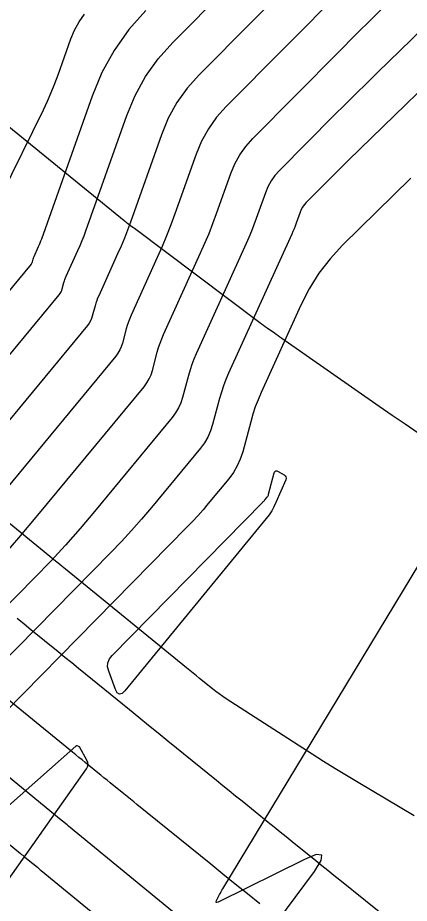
# Model space of a CAD drawing. Extents: x 1005228 to 1008882, y 1883389 to 1885754.
# Drawn here: x 1007808.8 to 1007831.6, y 1884745.4 to 1884797 of the extents above; entities that cross this region are included whole.
import ezdxf

# ---------------------------------------------------------------- set-up
doc = ezdxf.new("R2010")
doc.units = 0
for name, color, linetype in [('ATDIMS', 7, 'Continuous'), ('C-ANNO-NOTE', 7, 'Continuous'), ('S_BRIDGE', 7, 'Continuous'), ('TSOBSTACLE', 7, 'Continuous')]:
    doc.layers.add(name, color=color, linetype=linetype)

msp = doc.modelspace()

# ---------------------------------------------------------------- linework, layer by layer
at = {"layer": 'ATDIMS'}
msp.add_lwpolyline([(1007831.836, 1884750.533), (1007828.575, 1884752.465), (1007827.899, 1884752.87), (1007827.227, 1884753.281), (1007826.558, 1884753.698), (1007825.894, 1884754.122), (1007820.891, 1884757.342), (1007820.688, 1884757.477), (1007820.489, 1884757.617), (1007820.294, 1884757.762), (1007820.103, 1884757.913), (1007819.345, 1884758.526), (1007819.156, 1884758.679), (1007818.967, 1884758.833), (1007818.778, 1884758.986), (1007818.589, 1884759.14), (1007811.531, 1884764.878), (1007811.438, 1884764.953), (1007811.346, 1884765.028), (1007811.299, 1884765.066), (1007811.253, 1884765.104), (1007811.085, 1884765.241), (1007811.061, 1884765.26), (1007803.713, 1884771.26)], dxfattribs=at)
at = {"layer": 'C-ANNO-NOTE'}
for points in [[(1007848.265, 1884811.801), (1007829.709, 1884793.773), (1007829.075, 1884793.154), (1007828.442, 1884792.531), (1007827.813, 1884791.906), (1007827.187, 1884791.279), (1007823.99, 1884788.062), (1007823.731, 1884787.771), (1007823.508, 1884787.457), (1007823.322, 1884787.121), (1007823.172, 1884786.761), (1007822.645, 1884785.277), (1007822.51, 1884784.908), (1007822.367, 1884784.542), (1007822.215, 1884784.179), (1007822.057, 1884783.819), (1007819.143, 1884777.404), (1007819.012, 1884777.098), (1007818.893, 1884776.787), (1007818.788, 1884776.472), (1007818.695, 1884776.152), (1007818.351, 1884774.864), (1007818.25, 1884774.55), (1007818.116, 1884774.252), (1007817.951, 1884773.971), (1007817.754, 1884773.706), (1007813.229, 1884768.236), (1007812.393, 1884767.248), (1007811.537, 1884766.279), (1007810.66, 1884765.328), (1007809.762, 1884764.397), (1007799.496, 1884753.969)], [(1007797.017, 1884763.728), (1007811.177, 1884780.841), (1007811.234, 1884780.918), (1007811.282, 1884781), (1007811.32, 1884781.086), (1007811.35, 1884781.177), (1007811.45, 1884781.551), (1007811.477, 1884781.644), (1007811.507, 1884781.735), (1007811.542, 1884781.825), (1007811.58, 1884781.914), (1007812.264, 1884783.422), (1007812.389, 1884783.703), (1007812.507, 1884783.988), (1007812.619, 1884784.275), (1007812.725, 1884784.564), (1007815.102, 1884791.26), (1007815.592, 1884792.435), (1007816.201, 1884793.536), (1007816.93, 1884794.561), (1007817.777, 1884795.512), (1007830.242, 1884808.057)], [(1007827.707, 1884798.654), (1007820.884, 1884791.787), (1007820.33, 1884791.166), (1007819.855, 1884790.497), (1007819.457, 1884789.778), (1007819.137, 1884789.011), (1007817.909, 1884785.551), (1007817.673, 1884784.908), (1007817.424, 1884784.27), (1007817.161, 1884783.638), (1007816.884, 1884783.011), (1007815.361, 1884779.659), (1007815.277, 1884779.462), (1007815.2, 1884779.261), (1007815.132, 1884779.058), (1007815.073, 1884778.852), (1007814.851, 1884778.021), (1007814.785, 1884777.818), (1007814.699, 1884777.626), (1007814.592, 1884777.445), (1007814.466, 1884777.274), (1007805.78, 1884766.776)], [(1007807.687, 1884765.425), (1007808.817, 1884766.705), (1007809.921, 1884768.01), (1007816.11, 1884775.49), (1007816.272, 1884775.708), (1007816.408, 1884775.939), (1007816.517, 1884776.184), (1007816.601, 1884776.442), (1007816.884, 1884777.502), (1007816.96, 1884777.765), (1007817.047, 1884778.024), (1007817.144, 1884778.28), (1007817.252, 1884778.531), (1007819.406, 1884783.274), (1007819.655, 1884783.838), (1007819.892, 1884784.407), (1007820.117, 1884784.981), (1007820.329, 1884785.56), (1007821.155, 1884787.886), (1007821.389, 1884788.449), (1007821.682, 1884788.977), (1007822.031, 1884789.469), (1007822.437, 1884789.924), (1007827.447, 1884794.966), (1007828.429, 1884795.95), (1007829.415, 1884796.93), (1007830.406, 1884797.905)], [(1007816.224, 1884797.374), (1007815.229, 1884796.259), (1007814.374, 1884795.055), (1007813.66, 1884793.764), (1007813.084, 1884792.385), (1007810.134, 1884784.07), (1007810.092, 1884783.958), (1007810.049, 1884783.847), (1007810.003, 1884783.736), (1007809.955, 1884783.627), (1007809.689, 1884783.042), (1007809.674, 1884783.007), (1007809.661, 1884782.972), (1007809.649, 1884782.937), (1007809.638, 1884782.901), (1007809.6, 1884782.756), (1007809.588, 1884782.72), (1007809.573, 1884782.687), (1007809.555, 1884782.655), (1007809.532, 1884782.625), (1007792.636, 1884762.203)], [(1007807.783, 1884786.602), (1007810.249, 1884791.596), (1007810.488, 1884792.097), (1007810.711, 1884792.604), (1007810.919, 1884793.118), (1007811.112, 1884793.638), (1007811.855, 1884795.731), (1007812.067, 1884796.238), (1007812.329, 1884796.712), (1007812.644, 1884797.155)], [(1007835.369, 1884795.812), (1007828.018, 1884788.67), (1007827.743, 1884788.402), (1007827.47, 1884788.133), (1007827.197, 1884787.862), (1007826.926, 1884787.591), (1007825.544, 1884786.199), (1007825.431, 1884786.073), (1007825.335, 1884785.938), (1007825.254, 1884785.792), (1007825.19, 1884785.637), (1007824.962, 1884784.995), (1007824.903, 1884784.835), (1007824.841, 1884784.676), (1007824.776, 1884784.519), (1007824.707, 1884784.364), (1007821.034, 1884776.276), (1007820.879, 1884775.916), (1007820.74, 1884775.55), (1007820.616, 1884775.179), (1007820.507, 1884774.803), (1007820.102, 1884773.286), (1007819.982, 1884772.916), (1007819.825, 1884772.565), (1007819.63, 1884772.234), (1007819.399, 1884771.922), (1007816.536, 1884768.462), (1007815.969, 1884767.791), (1007815.387, 1884767.133), (1007814.791, 1884766.487), (1007814.182, 1884765.854), (1007801.114, 1884752.582)], [(1007805.333, 1884742.747), (1007812.761, 1884753.26), (1007812.827, 1884753.383), (1007812.854, 1884753.507), (1007812.841, 1884753.634), (1007812.788, 1884753.763), (1007812.378, 1884754.502), (1007812.365, 1884754.521), (1007812.35, 1884754.538), (1007812.331, 1884754.552), (1007812.311, 1884754.564), (1007812.222, 1884754.603), (1007812.201, 1884754.61), (1007812.18, 1884754.61), (1007812.16, 1884754.604), (1007812.142, 1884754.591), (1007800.867, 1884744.611)]]:
    msp.add_lwpolyline(points, dxfattribs=at)
msp.add_lwpolyline([(1007824.333, 1884770.306), (1007824.372, 1884770.24), (1007824.38, 1884770.164), (1007824.356, 1884770.077), (1007823.789, 1884768.754), (1007823.674, 1884768.508), (1007823.541, 1884768.272), (1007823.393, 1884768.046), (1007823.228, 1884767.829), (1007814.998, 1884757.794), (1007814.83, 1884757.637), (1007814.682, 1884757.6), (1007814.554, 1884757.683), (1007814.446, 1884757.885), (1007814.053, 1884758.937), (1007813.992, 1884759.192), (1007814.005, 1884759.431), (1007814.091, 1884759.655), (1007814.251, 1884759.862), (1007823.021, 1884768.77), (1007823.054, 1884768.805), (1007823.088, 1884768.841), (1007823.12, 1884768.878), (1007823.152, 1884768.915), (1007823.277, 1884769.066), (1007823.306, 1884769.105), (1007823.33, 1884769.147), (1007823.349, 1884769.19), (1007823.364, 1884769.236), (1007823.694, 1884770.472), (1007823.727, 1884770.55), (1007823.776, 1884770.591), (1007823.839, 1884770.596), (1007823.918, 1884770.564), (1007824.263, 1884770.362)], close=True, dxfattribs=at)
at = {"layer": 'S_BRIDGE'}
for points in [[(1007828.562, 1884802.941), (1007819.33, 1884793.649), (1007818.63, 1884792.864), (1007818.028, 1884792.016), (1007817.524, 1884791.107), (1007817.119, 1884790.135), (1007815.317, 1884785.057), (1007815.146, 1884784.591), (1007814.965, 1884784.129), (1007814.775, 1884783.671), (1007814.574, 1884783.216), (1007813.471, 1884780.786), (1007813.409, 1884780.643), (1007813.354, 1884780.498), (1007813.304, 1884780.351), (1007813.261, 1884780.201), (1007813.1, 1884779.599), (1007813.053, 1884779.452), (1007812.99, 1884779.313), (1007812.913, 1884779.181), (1007812.821, 1884779.057), (1007801.398, 1884765.252)], [(1007831.639, 1884787.614), (1007827.67, 1884783.716), (1007826.94, 1884782.93), (1007826.29, 1884782.087), (1007825.721, 1884781.188), (1007825.234, 1884780.232), (1007822.925, 1884775.149), (1007822.747, 1884774.734), (1007822.587, 1884774.314), (1007822.444, 1884773.886), (1007822.318, 1884773.453), (1007821.852, 1884771.707), (1007821.714, 1884771.282), (1007821.533, 1884770.879), (1007821.31, 1884770.497), (1007821.043, 1884770.138), (1007819.844, 1884768.689), (1007819.544, 1884768.335), (1007819.237, 1884767.987), (1007818.923, 1884767.646), (1007818.601, 1884767.312), (1007802.732, 1884751.194)], [(1007820.522, 1884739.877), (1007826.035, 1884747.297), (1007826.431, 1884747.922), (1007826.466, 1884748.247), (1007826.14, 1884748.271), (1007825.453, 1884747.994), (1007820.424, 1884745.516), (1007820.353, 1884745.489), (1007820.315, 1884745.495), (1007820.309, 1884745.533), (1007820.336, 1884745.604), (1007820.508, 1884745.951), (1007820.552, 1884746.038), (1007820.598, 1884746.123), (1007820.646, 1884746.208), (1007820.695, 1884746.291), (1007832.603, 1884765.967)]]:
    msp.add_lwpolyline(points, dxfattribs=at)
at = {"layer": 'TSOBSTACLE'}
for points in [[(1007807.695, 1884791.052), (1007814.949, 1884785.158), (1007814.998, 1884785.119), (1007815.047, 1884785.08), (1007815.096, 1884785.042), (1007815.146, 1884785.004), (1007815.396, 1884784.816), (1007815.496, 1884784.742), (1007815.546, 1884784.704), (1007822.853, 1884779.226), (1007822.958, 1884779.148), (1007823.063, 1884779.071), (1007823.169, 1884778.995), (1007823.275, 1884778.92), (1007823.702, 1884778.621), (1007823.809, 1884778.546), (1007823.916, 1884778.471), (1007824.023, 1884778.397), (1007824.129, 1884778.322), (1007829.789, 1884774.365), (1007830.547, 1884773.84), (1007831.31, 1884773.322), (1007832.077, 1884772.812)], [(1007830.493, 1884744.386), (1007827.511, 1884746.788), (1007827.164, 1884747.068), (1007826.816, 1884747.347), (1007826.469, 1884747.627), (1007826.121, 1884747.907), (1007824.731, 1884749.026), (1007824.383, 1884749.306), (1007824.036, 1884749.586), (1007823.689, 1884749.866), (1007823.342, 1884750.147), (1007821.814, 1884751.383), (1007821.443, 1884751.683), (1007821.073, 1884751.983), (1007820.703, 1884752.282), (1007820.333, 1884752.582), (1007817.493, 1884754.881), (1007816.933, 1884755.334), (1007816.373, 1884755.788), (1007815.814, 1884756.242), (1007815.255, 1884756.697), (1007812.694, 1884758.779), (1007812.297, 1884759.101), (1007811.9, 1884759.424), (1007811.504, 1884759.746), (1007811.107, 1884760.068), (1007809.52, 1884761.358), (1007809.123, 1884761.68), (1007808.726, 1884762.003)], [(1007822.853, 1884745.407), (1007822.137, 1884745.983), (1007821.421, 1884746.56), (1007820.706, 1884747.138), (1007819.991, 1884747.716), (1007815.7, 1884751.187), (1007815.508, 1884751.343), (1007815.316, 1884751.498), (1007815.124, 1884751.654), (1007814.932, 1884751.809), (1007814.145, 1884752.446), (1007813.962, 1884752.595), (1007813.779, 1884752.743), (1007813.596, 1884752.891), (1007813.413, 1884753.04), (1007812.682, 1884753.635), (1007812.499, 1884753.783), (1007812.316, 1884753.932), (1007812.133, 1884754.081), (1007811.95, 1884754.229), (1007807.693, 1884757.687)], [(1007819.061, 1884743.896), (1007811.705, 1884749.936), (1007811.63, 1884749.997), (1007811.362, 1884750.217), (1007811.295, 1884750.272), (1007804.033, 1884756.231)], [(1007802.266, 1884753.8), (1007808.916, 1884748.343), (1007808.981, 1884748.289), (1007809.047, 1884748.236), (1007809.113, 1884748.182), (1007809.178, 1884748.128), (1007809.627, 1884747.76), (1007809.903, 1884747.534), (1007809.958, 1884747.489), (1007810.014, 1884747.444), (1007810.069, 1884747.398), (1007810.124, 1884747.353), (1007817.024, 1884741.688)]]:
    msp.add_lwpolyline(points, dxfattribs=at)

doc.saveas('drawing.dxf')
